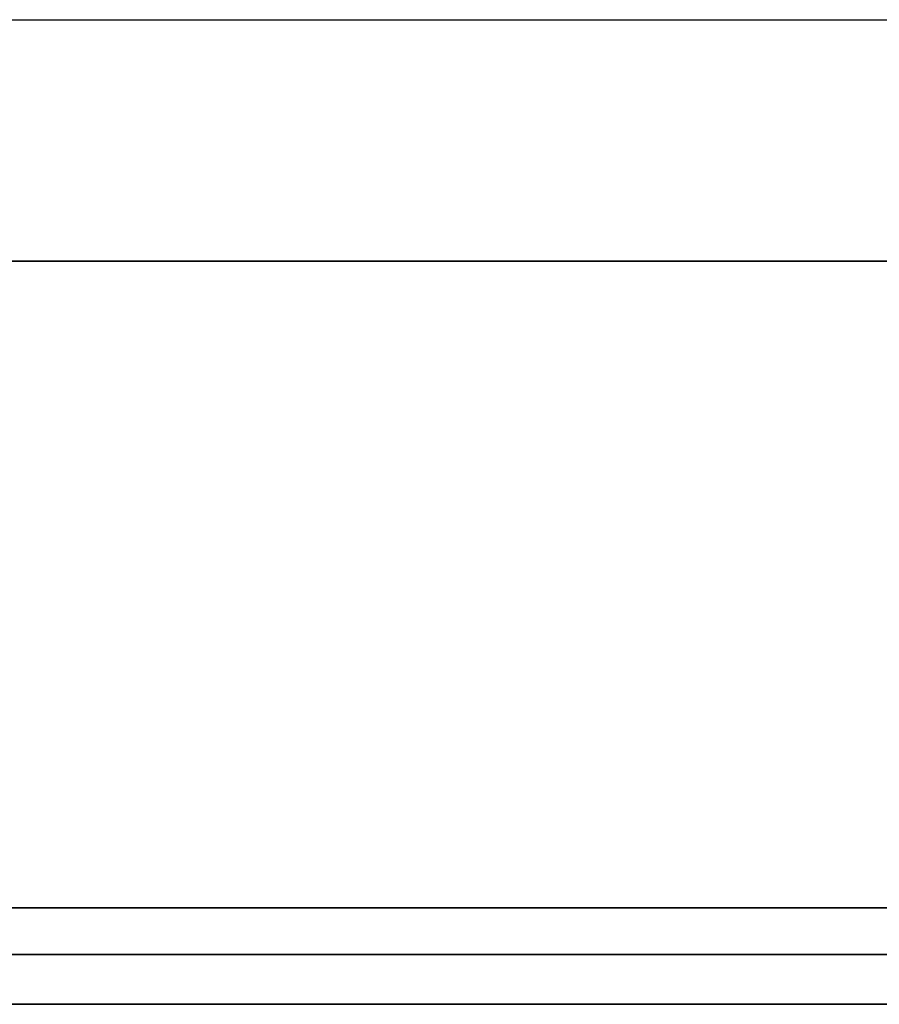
# Model space of a CAD drawing. Header units: millimetres. Extents: x -715 to 710, y 0 to 720.
# Tile 654 of 656: x 7 to 96, y 365 to 467. Entities that reach past the tile are written whole.
import ezdxf

# ---------------------------------------------------------------- set-up
doc = ezdxf.new("R2010")
doc.units = ezdxf.units.MM
doc.header["$MEASUREMENT"] = 0
doc.layers.add('IGES LEVEL 40', color=7, linetype='Continuous')
doc.layers.add('IGES LEVEL 44', color=7, linetype='Continuous')

msp = doc.modelspace()

# ---------------------------------------------------------------- linework, layer by layer
at = {"layer": 'IGES LEVEL 40'}
for points in [[(385, 442, 10), (195.06, 442, 10), (5.13, 442, 10)], [(5.13, 442, -10), (195.06, 442, -10), (385, 442, -10)], [(5.13, 375, 333), (337.08, 375, 333), (669.03, 375, 333)], [(5.13, 375, -333), (337.08, 375, -333), (669.03, 375, -333)], [(690.16, 365, 335), (347.64, 365, 335), (5.13, 365, 335)], [(690.16, 365, -335), (347.64, 365, -335), (5.13, 365, -335)]]:
    msp.add_open_spline(points, degree=2, dxfattribs=at)
at = {"layer": 'IGES LEVEL 40', "color": 253}
for points in [[(5.13, 442, 10), (195.06, 442, 10), (385, 442, 10)], [(385, 442, -10), (195.06, 442, -10), (5.13, 442, -10)], [(5.13, 442), (195.06, 442), (385, 442)], [(385, 442, 10), (195.06, 442, 10), (5.13, 442, 10)], [(520, 442, 145), (262.56, 442, 145), (5.13, 442, 145)], [(5.13, 442, -10), (195.06, 442, -10), (385, 442, -10)], [(5.13, 442, -145), (262.56, 442, -145), (520, 442, -145)], [(669.03, 375, 333), (337.08, 375, 333), (5.13, 375, 333)], [(5.13, 375, 333), (337.08, 375, 333), (669.03, 375, 333)], [(669.03, 375, -333), (337.08, 375, -333), (5.13, 375, -333)], [(5.13, 375, -333), (337.08, 375, -333), (669.03, 375, -333)], [(680.24, 370.17, 334.63), (342.69, 370.17, 334.63), (5.13, 370.17, 334.63)], [(5.13, 370.17, -334.63), (342.69, 370.17, -334.63), (680.24, 370.17, -334.63)], [(5.13, 365, 335), (347.64, 365, 335), (690.16, 365, 335)], [(690.16, 365, 335), (347.64, 365, 335), (5.13, 365, 335)], [(5.13, 365, -335), (347.64, 365, -335), (690.16, 365, -335)], [(690.16, 365, -335), (347.64, 365, -335), (5.13, 365, -335)]]:
    msp.add_open_spline(points, degree=2, dxfattribs=at)
at = {"layer": 'IGES LEVEL 44'}
msp.add_open_spline([(5, 467, -223), (254.5, 467, -223), (504, 467, -223)], degree=2, dxfattribs=at)
at = {"layer": 'IGES LEVEL 44', "color": 253}
msp.add_open_spline([(5, 467, -223), (254.5, 467, -223), (504, 467, -223)], degree=2, dxfattribs=at)
msp.add_open_spline([(5, 467, -223), (254.5, 467, -223), (504, 467, -223)], degree=2, dxfattribs=at)

doc.saveas('drawing.dxf')
